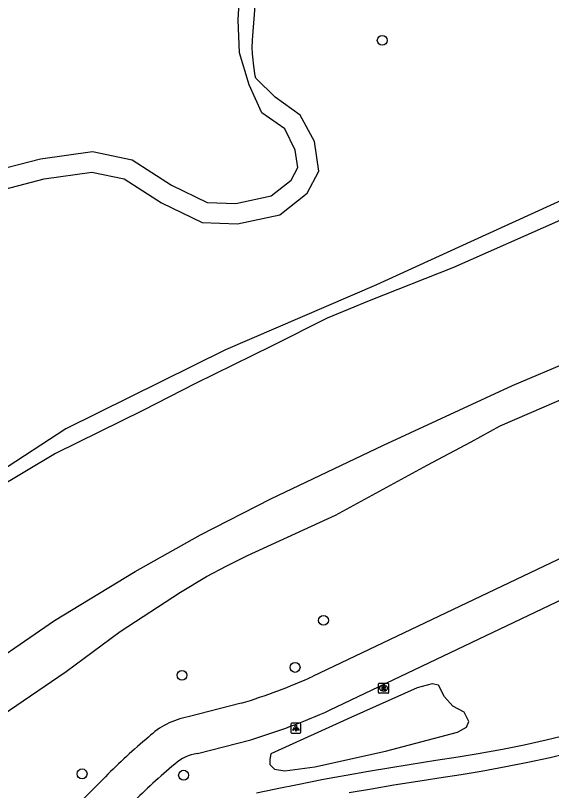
# Model space of a CAD drawing. Extents: x 161477 to 163040, y 383680 to 384868.
# Drawn here: x 161847.7 to 161900.7, y 384529.9 to 384606.5 of the extents above; entities that cross this region are included whole.
import ezdxf

# ---------------------------------------------------------------- set-up
doc = ezdxf.new("R2010")
doc.units = 0
for name, color, linetype in [('IMGEO_Boom', 7, 'Continuous'), ('IMGEO_Fietspad_gesloten', 7, 'Continuous'), ('IMGEO_Groenvoorziening', 7, 'Continuous'), ('IMGEO_Lichtpunt', 7, 'Continuous'), ('IMGEO_Rioolput', 7, 'Continuous'), ('IMGEO_Voetpad_gesloten', 7, 'Continuous'), ('IMGEO_Voetpad_onverhard', 7, 'Continuous'), ('IMGEO_Waterloop', 7, 'Continuous')]:
    doc.layers.add(name, color=color, linetype=linetype)

msp = doc.modelspace()

# ---------------------------------------------------------------- linework, layer by layer
at = {"layer": 'IMGEO_Boom'}
for centre in [(161883.93, 384604.04), (161878.12, 384546.68), (161875.31, 384542.03), (161864.12, 384541.25), (161854.24, 384531.5), (161864.28, 384531.37)]:
    msp.add_circle(centre, 0.489, dxfattribs=at)
at = {"layer": 'IMGEO_Fietspad_gesloten'}
for points in [[(161929.673, 384566.389), (161926.736, 384564.863), (161924.127, 384563.556), (161877.114, 384541.161)], [(161878.721, 384537.795), (161925.765, 384560.205), (161928.348, 384561.499)], [(161869.991, 384538.485), (161864.718, 384537.125)], [(161865.649, 384533.513), (161870.922, 384534.873)], [(161856.538, 384531.215), (161832.971, 384507.769), (161814.028, 384489.442), (161801.843, 384477.877), (161796.04, 384472.165)]]:
    msp.add_lwpolyline(points, dxfattribs=at)
for centre, radius, start, end in [((161851.924, 384597.394), 61.617, 287.05043, 294.1304), ((161851.313, 384599.08), 67.135, 286.98295, 294.09533), ((161866.012, 384529.757), 7.481, 99.96132, 134.05671), ((161899.584, 384488.568), 60.595, 129.78347, 135.26657), ((161866.256, 384529.319), 4.238, 98.24238, 132.32929), ((161901.06, 384487.133), 58.923, 129.7241, 135.28448)]:
    msp.add_arc(centre, radius, start, end, dxfattribs=at)
at = {"layer": 'IMGEO_Groenvoorziening'}
for points in [[(161928.258, 384600.168), (161928.148, 384600.227), (161927.59, 384600.532), (161926.197, 384600.093), (161924.019, 384599.06), (161918.889, 384596.117), (161911.585, 384592.624), (161909.575, 384591.678), (161907.35, 384591.078), (161905.035, 384589.766), (161892.647, 384584.112), (161883.349, 384579.879), (161868.425, 384573.422), (161852.638, 384565.611), (161839.48, 384557.06), (161829.278, 384551.411), (161823.568, 384547.716), (161814.407, 384540.145), (161809.283, 384536.074), (161800.089, 384528.62), (161797.365, 384526.916)], [(161846.317, 384537.306), (161852.667, 384541.618), (161858.016, 384545.572), (161863.987, 384549.46), (161866.54, 384551.027), (161868.566, 384552.067), (161870.602, 384553.101), (161879.292, 384557.1), (161888.363, 384562.018), (161892.723, 384564.326), (161895.582, 384565.915), (161899.964, 384567.806), (161914.203, 384573.956)], [(161892.022, 384537.586), (161890.899, 384538.202), (161890.092, 384539.12), (161889.495, 384540.265), (161888.885, 384540.409), (161887.376, 384540.005), (161880.822, 384537.076), (161872.919, 384533.484), (161872.82, 384532.933), (161872.82, 384532.439), (161873.284, 384531.956), (161874.293, 384531.802), (161877.247, 384532.19), (161884.254, 384533.736), (161891.389, 384535.61), (161892.271, 384536.126), (161892.481, 384536.693), (161892.022, 384537.586)]]:
    msp.add_lwpolyline(points, dxfattribs=at)
at = {"layer": 'IMGEO_Lichtpunt'}
for p, q in [((161874.891, 384536.429), (161874.891, 384535.622)), ((161874.891, 384536.429), (161874.891, 384535.622)), ((161875.793, 384536.524), (161874.985, 384536.524)), ((161875.793, 384536.524), (161874.985, 384536.524)), ((161875.887, 384535.622), (161875.887, 384536.429)), ((161875.887, 384535.622), (161875.887, 384536.429)), ((161874.985, 384535.528), (161875.793, 384535.528)), ((161874.985, 384535.528), (161875.793, 384535.528))]:
    msp.add_line(p, q, dxfattribs=at)
for points in [[(161875.265, 384536.093), (161875.304, 384536.065), (161875.116, 384535.803), (161875.078, 384535.83), (161875.265, 384536.093)], [(161875.367, 384536.045), (161875.414, 384536.045), (161875.414, 384535.723), (161875.367, 384535.723), (161875.367, 384536.045)], [(161875.477, 384536.065), (161875.515, 384536.092), (161875.702, 384535.83), (161875.663, 384535.802), (161875.477, 384536.065)]]:
    msp.add_lwpolyline(points, dxfattribs=at)
msp.add_circle((161875.39, 384536.227), 0.0994, dxfattribs=at)
for centre, start, end in [((161874.985, 384536.429), 90, 180), ((161874.985, 384536.429), 90, 180), ((161875.793, 384536.429), 0, 90), ((161875.793, 384536.429), 0, 90), ((161874.985, 384535.622), 180, 270), ((161874.985, 384535.622), 180, 270), ((161875.793, 384535.622), 270, 0), ((161875.793, 384535.622), 270, 360)]:
    msp.add_arc(centre, 0.0946, start, end, dxfattribs=at)
at = {"layer": 'IMGEO_Rioolput'}
for p, q in [((161883.559, 384539.545), (161883.559, 384540.397)), ((161883.634, 384540.471), (161884.486, 384540.471)), ((161884.047, 384540.251), (161884.072, 384540.251)), ((161884.56, 384540.397), (161884.56, 384539.545)), ((161884.486, 384539.471), (161883.634, 384539.471)), ((161884.07, 384539.691), (161884.045, 384539.691))]:
    msp.add_line(p, q, dxfattribs=at)
for points in [[(161883.559, 384539.545), (161883.559, 384540.397)], [(161883.634, 384540.471), (161884.486, 384540.471)], [(161884.148, 384540.169), (161883.896, 384540.171), (161883.896, 384539.771)], [(161884.074, 384540.09), (161884.02, 384540.09), (161884.02, 384540.009)], [(161884.56, 384540.397), (161884.56, 384539.545)], [(161884.486, 384539.471), (161883.634, 384539.471)], [(161883.896, 384539.771), (161884.02, 384539.771), (161884.02, 384539.933), (161884.031, 384539.933)], [(161884.02, 384540.009), (161884.072, 384540.009)], [(161884.078, 384539.904), (161884.149, 384539.771), (161884.289, 384539.771), (161884.224, 384539.897)]]:
    msp.add_lwpolyline(points, dxfattribs=at)
for centre, radius, start, end in [((161883.636, 384540.395), 0.0765, 91.55205, 178.44795), ((161883.636, 384540.395), 0.0765, 91.55205, 178.44795), ((161884.08, 384539.994), 0.0964, 77.00612, 93.18647), ((161884.094, 384540.051), 0.0378, 276.66336, 79.67722), ((161884.147, 384540.059), 0.109, 350.36119, 89.41601), ((161884.145, 384540.059), 0.112, 277.58423, 350.98172), ((161884.484, 384540.395), 0.0765, 1.55205, 88.44795), ((161884.484, 384540.395), 0.0765, 1.55205, 88.44795), ((161883.636, 384539.547), 0.0765, 181.55205, 268.44795), ((161883.636, 384539.547), 0.0765, 181.55205, 268.44795), ((161884.03, 384539.88), 0.0533, 26.02933, 88.69889), ((161884.056, 384540.198), 0.19, 274.7715, 282.96867), ((161884.129, 384539.844), 0.108, 29.51342, 73.79051), ((161884.484, 384539.547), 0.0765, 271.55205, 358.44795), ((161884.484, 384539.547), 0.0765, 271.55205, 358.44795)]:
    msp.add_arc(centre, radius, start, end, dxfattribs=at)
for centre, major_axis, ratio, start_param, end_param in [((161884.046, 384539.971), (-0.387, 0.002), 0.722429, 4.712389, 7.853982), ((161884.071, 384539.971), (-0.39, 0.002), 0.717154, 1.570796, 4.712389)]:
    msp.add_ellipse(centre, major_axis=major_axis, ratio=ratio, start_param=start_param, end_param=end_param, dxfattribs=at)
at = {"layer": 'IMGEO_Voetpad_gesloten'}
for points in [[(161871.501, 384529.609), (161873.255, 384529.984), (161873.701, 384530.079), (161875.389, 384530.43), (161878.126, 384530.968), (161880.348, 384531.38), (161882.571, 384531.772), (161884.796, 384532.146), (161888.024, 384532.663), (161889.241, 384532.851), (161891.449, 384533.194), (161893.41, 384533.516), (161895.814, 384533.949), (161897.981, 384534.381), (161900.136, 384534.851), (161903.314, 384535.621)], [(161903.755, 384533.876), (161900.54, 384533.097), (161898.349, 384532.619), (161896.15, 384532.181), (161893.715, 384531.742), (161891.733, 384531.417), (161889.518, 384531.072), (161888.303, 384530.885), (161885.088, 384530.37), (161882.876, 384529.998), (161880.668, 384529.608)]]:
    msp.add_lwpolyline(points, dxfattribs=at)
at = {"layer": 'IMGEO_Voetpad_onverhard'}
for points in [[(161844.732, 384590.927), (161850.11, 384592.318), (161855.268, 384593.039), (161859.176, 384592.238), (161863.075, 384589.727), (161866.61, 384588.022), (161869.456, 384587.897), (161872.939, 384588.651), (161874.928, 384590.225), (161875.575, 384591.463), (161875.312, 384593.194), (161874.282, 384595.281), (161872.031, 384596.881), (161870.763, 384599.647), (161869.798, 384602.791), (161869.683, 384606.077), (161869.878, 384609.443)], [(161845.295, 384589.007), (161850.5, 384590.354), (161855.204, 384591.01), (161858.408, 384590.354), (161862.095, 384587.979), (161866.111, 384586.042), (161869.627, 384585.887), (161873.816, 384586.794), (161876.504, 384588.922), (161877.646, 384591.11), (161877.226, 384594.049), (161875.819, 384596.642), (161873.324, 384598.415), (161871.418, 384600.314), (161871.372, 384600.542), (161871.219, 384601.474), (161871.123, 384602.413), (161871.102, 384602.715), (161871.077, 384603.355), (161871.094, 384603.995), (161871.098, 384604.066), (161871.363, 384607.443)]]:
    msp.add_lwpolyline(points, dxfattribs=at)
at = {"layer": 'IMGEO_Waterloop'}
for points in [[(161930.186, 384598.993), (161927.27, 384597.822), (161926.855, 384597.693), (161925.09, 384596.957), (161924.87, 384596.859), (161919.834, 384594.836), (161915.313, 384592.625), (161914.727, 384592.53), (161913.504, 384591.974), (161910.377, 384590.416), (161901.562, 384586.255), (161890.977, 384581.571), (161882.649, 384578.275), (161878.481, 384576.555), (161872.969, 384573.814), (161865.458, 384570.107), (161860.235, 384567.446), (161851.604, 384563.182), (161845.496, 384559.557)], [(161842.655, 384540.617), (161851.518, 384546.653), (161859.475, 384551.503), (161865.957, 384555.124), (161872.915, 384558.708), (161884.061, 384564.013), (161896.824, 384569.899), (161914.139, 384577.223), (161924.21, 384581.591), (161926.648, 384582.51), (161927.739, 384582.686), (161928.906, 384582.259), (161930.075, 384582.002), (161931.098, 384582.02), (161932.416, 384582.463), (161933.607, 384583.398), (161934.102, 384584.335), (161934.581, 384585.201), (161935.239, 384585.945), (161936.345, 384587.161)]]:
    msp.add_lwpolyline(points, dxfattribs=at)

doc.saveas('drawing.dxf')
